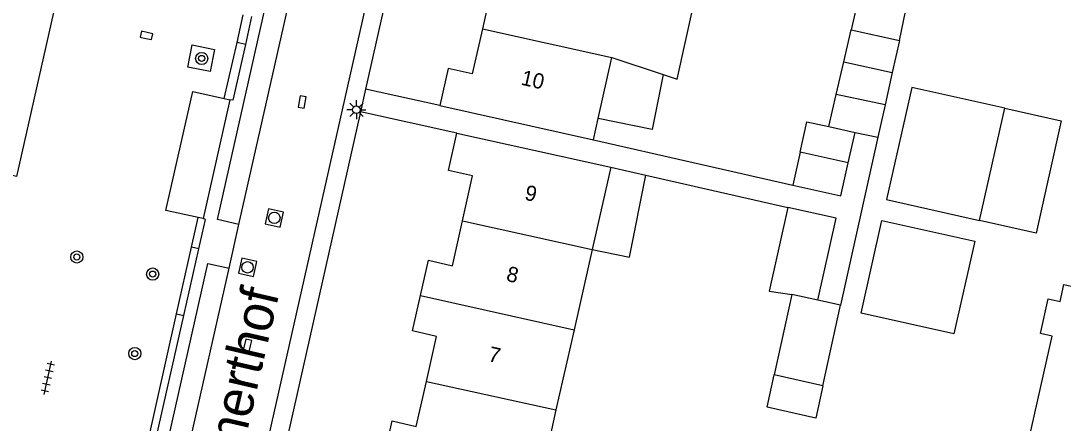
# Model space of a CAD drawing. Extents: x 128000 to 131008, y 398996 to 402500.
# Drawn here: x 129192.9 to 129261.2, y 399171.1 to 399197.5 of the extents above; entities that cross this region are included whole.
import ezdxf

# ---------------------------------------------------------------- set-up
doc = ezdxf.new("R2010")
doc.units = 0
for name, color, linetype in [('gg-afsc-erfafscheiding', 7, 'Continuous'), ('gg-afsc-hekwerk', 7, 'Continuous'), ('gg-anno-huisnummerreeks BGT', 7, 'Continuous'), ('gg-anno-openbare ruimte label', 7, 'Continuous'), ('gg-bbg-bijgebouw', 7, 'Continuous'), ('gg-bbg-gedigitaliseerde bebouwing', 7, 'Continuous'), ('gg-bbg-hoofdgebouw', 7, 'Continuous'), ('gg-bbg-luifel en loopbrug', 7, 'Continuous'), ('gg-bbg-tussenscheiding', 7, 'Continuous'), ('gg-knt-verharding', 7, 'Continuous'), ('gg-knt-verharding nz', 7, 'Continuous'), ('gt-grn-groengrens', 7, 'Continuous'), ('gt-grn-vlakafsluiter', 7, 'Continuous'), ('gt-grn-weggrens', 7, 'Continuous'), ('gt-symb-boom', 7, 'Continuous'), ('gt-symb-kolk', 7, 'Continuous'), ('gt-symb-lichtmast', 7, 'Continuous'), ('gt-symb-rioolschacht', 7, 'Continuous'), ('gt-symb-tegel verharding', 7, 'Continuous')]:
    doc.layers.add(name, color=color, linetype=linetype)

# ---------------------------------------------------------------- blocks, each defined once
blk = doc.blocks.new('gt0-BOOM')
at = {"layer": 'gt-symb-boom'}
for radius in [0.4, 0.2]:
    blk.add_circle((0, 0), radius, dxfattribs=at)
blk = doc.blocks.new('gt0-RS')
at = {"layer": 'gt-symb-rioolschacht'}
blk.add_lwpolyline([(-0.5, -0.5), (0.5, -0.5), (0.5, 0.5), (-0.5, 0.5)], close=True, dxfattribs=at)
blk.add_circle((0, 0), 0.375, dxfattribs=at)
blk = doc.blocks.new('gt0-KOLK')
at = {"layer": 'gt-symb-kolk'}
blk.add_lwpolyline([(0, 0), (0.375, 0), (0.375, 0.4), (-0.375, 0.4), (-0.375, 0), (0, 0)], dxfattribs=at)
blk = doc.blocks.new('gt0-LMAST')
at = {"layer": 'gt-symb-lichtmast'}
for p, q in [((-0.182, 0.173), (-0.447, 0.438)), ((-0.005, 0.246), (-0.005, 0.621)), ((0.172, 0.173), (0.437, 0.438)), ((-0.255, -0.004), (-0.63, -0.004)), ((-0.182, -0.181), (-0.447, -0.446)), ((-0.005, -0.254), (-0.005, -0.629)), ((0.437, -0.446), (0.172, -0.181)), ((0.245, -0.004), (0.62, -0.004))]:
    blk.add_line(p, q, dxfattribs=at)
blk.add_circle((-0.005, -0.004), 0.25, dxfattribs=at)
blk = doc.blocks.new('gt0-TEG1')
at = {"layer": 'gt-symb-tegel verharding'}
for p, q in [((-1.125, 0), (1.125, 0)), ((-0.9, -0.25), (-0.9, 0.25)), ((-0.45, -0.25), (-0.45, 0.25)), ((0, -0.25), (0, 0.25)), ((0.45, -0.25), (0.45, 0.25)), ((0.9, -0.25), (0.9, 0.25))]:
    blk.add_line(p, q, dxfattribs=at)

msp = doc.modelspace()

# ---------------------------------------------------------------- linework, layer by layer
at = {"layer": 'gg-afsc-erfafscheiding'}
for p, q in [((129249.096, 399189.84), (129246.634, 399178.825)), ((129230.45, 399189.671), (129243.51, 399186.7)), ((129233.887, 399187.355), (129243.19, 399185.24))]:
    msp.add_line(p, q, dxfattribs=at)
at = {"layer": 'gg-afsc-hekwerk'}
for p, q in [((129207.082, 399196.058), (129207.493, 399197.88)), ((129206.25, 399192.38), (129207.082, 399196.058)), ((129204.099, 399182.622), (129204.537, 399184.572)), ((129203.119, 399178.254), (129204.099, 399182.622)), ((129197.695, 399154.082), (129203.119, 399178.254))]:
    msp.add_line(p, q, dxfattribs=at)
at = {"layer": 'gg-bbg-bijgebouw'}
for p, q in [((129246.859, 399194.784), (129247.35, 399196.88)), ((129247.35, 399196.88), (129250.5, 399196.19)), ((129250.5, 399196.19), (129250.036, 399194.081)), ((129246.36, 399192.65), (129246.859, 399194.784)), ((129250.036, 399194.081), (129249.57, 399191.96)), ((129249.57, 399191.96), (129246.36, 399192.65)), ((129206.61, 399192.3), (129204.86, 399184.501)), ((129206.25, 399192.38), (129206.61, 399192.3)), ((129255.753, 399184.385), (129257.406, 399191.739)), ((129243.99, 399188.86), (129243.51, 399186.7)), ((129247.15, 399188.15), (129243.99, 399188.86)), ((129249.669, 399185.752), (129255.753, 399184.385)), ((129204.86, 399184.501), (129204.537, 399184.572)), ((129243.457, 399179.526), (129242.298, 399174.25)), ((129246.634, 399178.825), (129245.16, 399179.15)), ((129245.481, 399173.522), (129246.634, 399178.825))]:
    msp.add_line(p, q, dxfattribs=at)
for points in [[(129204.537, 399184.572), (129202.42, 399185.041), (129204.181, 399192.84), (129206.25, 399192.38)], [(129257.406, 399191.739), (129251.322, 399193.107), (129249.669, 399185.752)], [(129243.51, 399186.7), (129246.67, 399185.99), (129247.15, 399188.15)], [(129243.19, 399185.24), (129241.97, 399179.75), (129243.457, 399179.526)], [(129245.16, 399179.15), (129246.35, 399184.53), (129243.19, 399185.24)], [(129247.994, 399178.296), (129249.362, 399184.384), (129255.445, 399183.017), (129254.077, 399176.929), (129247.994, 399178.296)], [(129245.481, 399173.522), (129245.02, 399171.4), (129241.83, 399172.12), (129242.298, 399174.25)]]:
    msp.add_lwpolyline(points, dxfattribs=at)
at = {"layer": 'gg-bbg-gedigitaliseerde bebouwing'}
msp.add_line((129231.661, 399195.07), (129235.025, 399193.947), dxfattribs=at)
msp.add_lwpolyline([(129235.025, 399193.947), (129235.928, 399193.645), (129237.038, 399198.592), (129232.845, 399200.348)], dxfattribs=at)
at = {"layer": 'gg-bbg-hoofdgebouw'}
for p, q in [((129230.762, 399191.061), (129231.661, 399195.07)), ((129220.37, 399191.911), (129230.45, 399189.671)), ((129230.45, 399189.671), (129230.762, 399191.061)), ((129221.5, 399190.11), (129231.58, 399187.88)), ((129231.58, 399187.88), (129230.361, 399182.47)), ((129230.361, 399182.47), (129229.176, 399177.211)), ((129229.176, 399177.211), (129227.99, 399171.943)), ((129227.99, 399171.943), (129226.77, 399166.53))]:
    msp.add_line(p, q, dxfattribs=at)
for points in [[(129198.42, 399211.681), (129196.811, 399204.451), (129196.51, 399204.55), (129192.63, 399187.27), (129191.775, 399187.475)], [(129222.77, 399202.591), (129222.25, 399200.27), (129223.83, 399199.921), (129223.165, 399196.961)], [(129223.165, 399196.961), (129222.5, 399194.001), (129220.92, 399194.36), (129220.37, 399191.911)], [(129221.866, 399184.358), (129222.53, 399187.3), (129220.95, 399187.661), (129221.5, 399190.11)], [(129219.104, 399179.449), (129219.63, 399181.78), (129221.2, 399181.411), (129221.866, 399184.358)], [(129260.258, 399179.227), (129261.034, 399179.051), (129261.292, 399180.168), (129268.158, 399178.608), (129265.855, 399168.428), (129262.419, 399169.212), (129262.25, 399168.44), (129259.979, 399168.938), (129260.152, 399169.718), (129258.993, 399169.981), (129260.524, 399176.782), (129259.756, 399176.959), (129260.258, 399179.227)], [(129219.495, 399173.819), (129220.16, 399176.77), (129218.58, 399177.13), (129219.104, 399179.449)], [(129216.7, 399168.78), (129217.25, 399171.221), (129218.83, 399170.87), (129219.495, 399173.819)]]:
    msp.add_lwpolyline(points, dxfattribs=at)
at = {"layer": 'gg-bbg-luifel en loopbrug'}
for p, q in [((129247.78, 399198.798), (129247.35, 399196.88)), ((129250.5, 399196.19), (129250.915, 399198.095)), ((129245.886, 399190.535), (129246.36, 399192.65)), ((129249.57, 399191.96), (129249.096, 399189.84)), ((129245.886, 399190.535), (129247.595, 399190.152)), ((129247.15, 399188.15), (129247.595, 399190.152)), ((129247.595, 399190.152), (129249.096, 399189.84)), ((129231.58, 399187.88), (129233.887, 399187.355))]:
    msp.add_line(p, q, dxfattribs=at)
for points in [[(129235.025, 399193.947), (129234.306, 399190.353), (129230.762, 399191.061)], [(129257.406, 399191.739), (129261.113, 399190.905), (129259.46, 399183.551), (129255.753, 399184.385)], [(129243.99, 399188.86), (129244.438, 399190.86), (129245.886, 399190.535)], [(129230.361, 399182.47), (129232.813, 399181.98), (129233.887, 399187.355)]]:
    msp.add_lwpolyline(points, dxfattribs=at)
at = {"layer": 'gg-bbg-tussenscheiding'}
for p, q in [((129223.165, 399196.961), (129231.661, 399195.07)), ((129246.859, 399194.784), (129250.036, 399194.081)), ((129221.866, 399184.358), (129230.361, 399182.47)), ((129245.16, 399179.15), (129243.457, 399179.526)), ((129219.104, 399179.449), (129229.176, 399177.211)), ((129245.481, 399173.522), (129242.298, 399174.25)), ((129219.495, 399173.819), (129227.99, 399171.943))]:
    msp.add_line(p, q, dxfattribs=at)
at = {"layer": 'gg-knt-verharding'}
for p, q in [((129205.635, 399154.481), (129222.231, 399228.29)), ((129223.401, 399228.152), (129215.503, 399192.988)), ((129207.207, 399184.114), (129214.532, 399216.694)), ((129208.04, 399197.757), (129207.632, 399195.934)), ((129220.37, 399191.911), (129215.503, 399192.988)), ((129215.171, 399191.51), (129210.384, 399170.198)), ((129221.5, 399190.11), (129215.171, 399191.51)), ((129206.563, 399181.245), (129207.207, 399184.114)), ((129203.599, 399178.146), (129204.583, 399182.513)), ((129200.81, 399155.655), (129206.563, 399181.245)), ((129198.153, 399153.979), (129203.599, 399178.146))]:
    msp.add_line(p, q, dxfattribs=at)
for points in [[(129205.324, 399194.145), (129203.851, 399194.429), (129204.137, 399195.913), (129205.605, 399195.602), (129205.324, 399194.145)], [(129207.632, 399195.934), (129206.81, 399192.261), (129206.61, 399192.3)], [(129204.583, 399182.513), (129205.02, 399184.45), (129204.86, 399184.501)]]:
    msp.add_lwpolyline(points, dxfattribs=at)
at = {"layer": 'gg-knt-verharding nz'}
for points in [[(129207.207, 399184.114), (129205.802, 399184.432), (129213.134, 399217.009), (129214.532, 399216.694)], [(129200.81, 399155.655), (129199.427, 399155.973), (129205.169, 399181.558), (129206.563, 399181.245)]]:
    msp.add_lwpolyline(points, dxfattribs=at)
at = {"layer": 'gt-grn-groengrens'}
for p, q in [((129207.632, 399195.934), (129207.082, 399196.058)), ((129203.119, 399178.254), (129203.599, 399178.146))]:
    msp.add_line(p, q, dxfattribs=at)
at = {"layer": 'gt-grn-vlakafsluiter'}
msp.add_line((129204.583, 399182.513), (129204.099, 399182.622), dxfattribs=at)
at = {"layer": 'gt-grn-weggrens'}
msp.add_line((129215.503, 399192.988), (129215.171, 399191.51), dxfattribs=at)

# ---------------------------------------------------------------- block references
at = {"layer": 'gt-symb-boom'}
for p in [(129204.767, 399195.01), (129196.583, 399181.981), (129201.554, 399180.861), (129200.38, 399175.644)]:
    msp.add_blockref('gt0-BOOM', p, dxfattribs=at)
at = {"layer": 'gt-symb-kolk'}
for p, rotation in [((129201.101, 399196.328), -12.827123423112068), ((129211.557, 399192.115), 79.39794170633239), ((129207.963, 399176.147), 77.35314650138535)]:
    msp.add_blockref('gt0-KOLK', p, dxfattribs=dict(at, rotation=rotation))
at = {"layer": 'gt-symb-lichtmast'}
msp.add_blockref('gt0-LMAST', (129214.915, 399191.644), dxfattribs=at)
at = {"layer": 'gt-symb-rioolschacht', "rotation": 77.40904938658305}
for p in [(129209.526, 399184.546), (129207.776, 399181.301)]:
    msp.add_blockref('gt0-RS', p, dxfattribs=at)
at = {"layer": 'gt-symb-tegel verharding', "rotation": 77.40904938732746}
msp.add_blockref('gt0-TEG1', (129194.679, 399174.058), dxfattribs=at)

# ---------------------------------------------------------------- texts
at = {"layer": 'gg-anno-huisnummerreeks BGT'}
for s, rotation, p in [('10', 347.4, (129225.646, 399193.295)), ('9', 347.3, (129225.883, 399185.753)), ('8', 347.3, (129224.68, 399180.425)), ('7', 347.3, (129223.499, 399175.158))]:
    msp.add_text(s, height=1, rotation=rotation, dxfattribs=at).set_placement(p)
at = {"layer": 'gg-anno-openbare ruimte label'}
msp.add_text('Gemerthof', height=2.5, rotation=76.9, dxfattribs=at).set_placement((129206.288, 399164.232))

doc.saveas('drawing.dxf')
